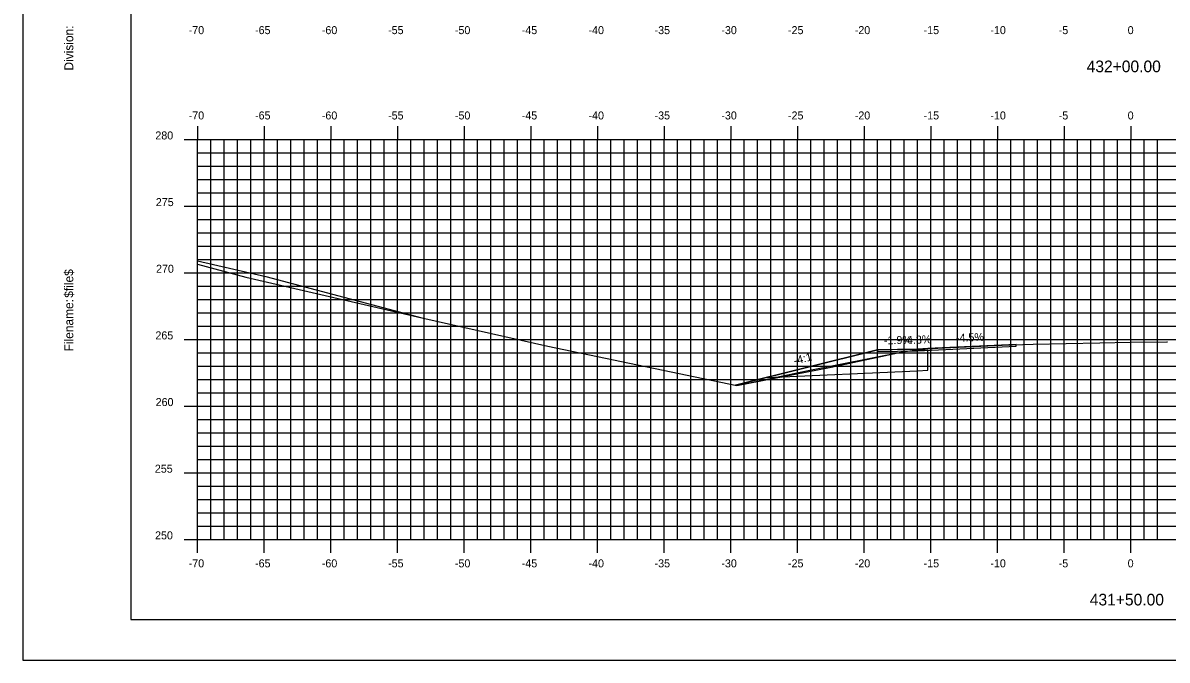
# Model space of a CAD drawing. Extents: x 1168600 to 1177589, y 610178 to 611246.
# Drawn here: x 1175989.3 to 1176075.1, y 610900.5 to 610948.3 of the extents above; entities that cross this region are included whole.
import ezdxf

# ---------------------------------------------------------------- set-up
doc = ezdxf.new("R2010")
doc.units = 0
for name, color, linetype in [('_Construction', 7, 'Continuous'), ('_Station Equation', 7, 'Continuous'), ('ANNOTATION', 7, 'Continuous'), ('D_Roadway_Edge_TW', 7, 'Continuous'), ('D_Roadway_SubGrade', 7, 'Continuous'), ('D_Slope_Direction', 7, 'Continuous'), ('D_Text_Standard', 7, 'Continuous'), ('H_V ANNOTATION', 7, 'Continuous'), ('MAJOR', 7, 'Continuous'), ('MATCH LINES', 7, 'Continuous'), ('MINOR', 7, 'Continuous')]:
    doc.layers.add(name, color=color, linetype=linetype)

msp = doc.modelspace()

# ---------------------------------------------------------------- linework, layer by layer
at = {"layer": '_Construction'}
for p, q in [((1175997.42, 611008.596), (1175997.42, 610903.596)), ((1176053.422, 610923.816), (1176042.775, 610921.154)), ((1175997.42, 610903.596), (1176157.42, 610903.596))]:
    msp.add_line(p, q, dxfattribs=at)
msp.add_lwpolyline([(1175989.326, 610900.537), (1176159.326, 610900.537), (1176159.326, 611010.537), (1175989.326, 611010.537)], close=True, dxfattribs=at)
at = {"layer": '_Station Equation'}
for points in [[(1176002.419, 610930.487), (1176007.547, 610929.311), (1176019.254, 610926.213), (1176028.701, 610924.081), (1176042.864, 610921.136), (1176048.103, 610922.25), (1176055.289, 610923.656), (1176056.942, 610923.886), (1176057.201, 610923.907), (1176057.514, 610923.924), (1176060.093, 610924.069), (1176062.745, 610924.164), (1176065.097, 610924.248), (1176067.56, 610924.295), (1176070.101, 610924.34), (1176072.375, 610924.379), (1176075.105, 610924.423), (1176075.159, 610924.424)], [(1176002.419, 610930.23), (1176006.047, 610929.257), (1176019.254, 610926.213), (1176028.701, 610924.081), (1176042.864, 610921.136), (1176049.937, 610922.517), (1176055.289, 610923.656), (1176057.188, 610923.904), (1176057.201, 610923.907), (1176057.513, 610923.924), (1176060.093, 610924.069), (1176062.745, 610924.164), (1176065.097, 610924.248), (1176067.561, 610924.295), (1176070.101, 610924.34), (1176072.376, 610924.379), (1176075.105, 610924.423), (1176075.159, 610924.424)]]:
    msp.add_lwpolyline(points, dxfattribs=at)
at = {"layer": 'D_Roadway_Edge_TW'}
msp.add_lwpolyline([(1176063.827, 610924.202), (1176057.202, 610923.908), (1176056.419, 610923.874), (1176053.422, 610923.816), (1176053.422, 610923.691), (1176056.419, 610923.749), (1176063.827, 610924.077)], close=True, dxfattribs=at)
msp.add_lwpolyline([(1176063.827, 610924.202), (1176057.202, 610923.908), (1176056.419, 610923.874), (1176053.422, 610923.816), (1176053.422, 610923.691), (1176056.419, 610923.749), (1176063.827, 610924.077)], close=True, dxfattribs=at)
msp.add_lwpolyline([(1176063.827, 610924.202), (1176057.202, 610923.908), (1176056.419, 610923.874), (1176056.419, 610923.749), (1176063.827, 610924.077), (1176063.827, 610924.202)], dxfattribs=at)
msp.add_lwpolyline([(1176063.827, 610924.202), (1176057.202, 610923.908), (1176056.419, 610923.874), (1176056.419, 610923.749), (1176063.827, 610924.077), (1176063.827, 610924.202)], dxfattribs=at)
at = {"layer": 'D_Roadway_SubGrade'}
msp.add_lwpolyline([(1176056.419, 610923.874), (1176053.422, 610923.816), (1176045.15, 610921.748), (1176056.419, 610922.249), (1176057.202, 610922.283), (1176057.202, 610923.783), (1176056.419, 610923.749)], close=True, dxfattribs=at)
msp.add_lwpolyline([(1176056.419, 610923.874), (1176053.422, 610923.816), (1176045.15, 610921.748), (1176056.419, 610922.249), (1176057.202, 610922.283), (1176057.202, 610923.783), (1176056.419, 610923.749)], close=True, dxfattribs=at)
at = {"layer": 'D_Slope_Direction'}
msp.add_lwpolyline([(1176056.419, 610923.874), (1176053.422, 610923.816)], dxfattribs=at)
msp.add_lwpolyline([(1176056.419, 610923.874), (1176053.422, 610923.816)], dxfattribs=at)
at = {"layer": 'D_Text_Standard'}
msp.add_lwpolyline([(1176042.775, 610921.154), (1176048.098, 610922.485), (1176048.098, 610922.485), (1176048.098, 610922.485), (1176053.422, 610923.816), (1176054.512, 610923.837), (1176056.419, 610923.874), (1176056.759, 610923.889), (1176057.202, 610923.908), (1176060.638, 610924.061), (1176063.827, 610924.202)], dxfattribs=at)
at = {"layer": 'MAJOR'}
for p, q in [((1176002.419, 610940.598), (1176002.419, 610939.596)), ((1176007.419, 610940.598), (1176007.419, 610939.596)), ((1176012.419, 610940.598), (1176012.419, 610939.596)), ((1176017.419, 610940.598), (1176017.419, 610939.596)), ((1176022.419, 610940.598), (1176022.419, 610939.596)), ((1176027.419, 610940.598), (1176027.419, 610939.596)), ((1176032.419, 610940.598), (1176032.419, 610939.596)), ((1176037.419, 610940.598), (1176037.419, 610939.596)), ((1176042.419, 610940.598), (1176042.419, 610939.596)), ((1176047.419, 610940.598), (1176047.419, 610939.596)), ((1176052.419, 610940.598), (1176052.419, 610939.596)), ((1176057.419, 610940.598), (1176057.419, 610939.596)), ((1176062.419, 610940.598), (1176062.419, 610939.596)), ((1176067.419, 610940.598), (1176067.419, 610939.596)), ((1176072.419, 610940.598), (1176072.419, 610939.596)), ((1176001.417, 610939.596), (1176002.419, 610939.596)), ((1176002.419, 610939.596), (1176142.419, 610939.596)), ((1176002.419, 610909.596), (1176002.419, 610939.596)), ((1176002.419, 610909.596), (1176002.419, 610939.596)), ((1176002.419, 610939.596), (1176142.419, 610939.596)), ((1176007.419, 610909.596), (1176007.419, 610939.596)), ((1176012.419, 610909.596), (1176012.419, 610939.596)), ((1176017.419, 610909.596), (1176017.419, 610939.596)), ((1176022.419, 610909.596), (1176022.419, 610939.596)), ((1176027.419, 610909.596), (1176027.419, 610939.596)), ((1176032.419, 610909.596), (1176032.419, 610939.596)), ((1176037.419, 610909.596), (1176037.419, 610939.596)), ((1176042.419, 610909.596), (1176042.419, 610939.596)), ((1176047.419, 610909.596), (1176047.419, 610939.596)), ((1176052.419, 610909.596), (1176052.419, 610939.596)), ((1176057.419, 610909.596), (1176057.419, 610939.596)), ((1176062.419, 610909.596), (1176062.419, 610939.596)), ((1176067.419, 610909.596), (1176067.419, 610939.596)), ((1176072.419, 610909.596), (1176072.419, 610939.596)), ((1176001.417, 610934.596), (1176002.419, 610934.596)), ((1176002.419, 610934.596), (1176142.419, 610934.596)), ((1176001.417, 610929.596), (1176002.419, 610929.596)), ((1176002.419, 610929.596), (1176142.419, 610929.596)), ((1176001.417, 610924.596), (1176002.419, 610924.596)), ((1176002.419, 610924.596), (1176142.419, 610924.596)), ((1176001.417, 610919.596), (1176002.419, 610919.596)), ((1176002.419, 610919.596), (1176142.419, 610919.596)), ((1176001.417, 610914.596), (1176002.419, 610914.596)), ((1176002.419, 610914.596), (1176142.419, 610914.596)), ((1176001.417, 610909.596), (1176002.419, 610909.596)), ((1176002.419, 610909.596), (1176142.419, 610909.596)), ((1176002.419, 610909.596), (1176142.419, 610909.596)), ((1176002.419, 610908.594), (1176002.419, 610909.596)), ((1176007.419, 610908.594), (1176007.419, 610909.596)), ((1176012.419, 610908.594), (1176012.419, 610909.596)), ((1176017.419, 610908.594), (1176017.419, 610909.596)), ((1176022.419, 610908.594), (1176022.419, 610909.596)), ((1176027.419, 610908.594), (1176027.419, 610909.596)), ((1176032.419, 610908.594), (1176032.419, 610909.596)), ((1176037.419, 610908.594), (1176037.419, 610909.596)), ((1176042.419, 610908.594), (1176042.419, 610909.596)), ((1176047.419, 610908.594), (1176047.419, 610909.596)), ((1176052.419, 610908.594), (1176052.419, 610909.596)), ((1176057.419, 610908.594), (1176057.419, 610909.596)), ((1176062.419, 610908.594), (1176062.419, 610909.596)), ((1176067.419, 610908.594), (1176067.419, 610909.596)), ((1176072.419, 610908.594), (1176072.419, 610909.596))]:
    msp.add_line(p, q, dxfattribs=at)
at = {"layer": 'MATCH LINES'}
msp.add_lwpolyline([(1176056.419, 610923.874), (1176056.419, 610923.749)], dxfattribs=at)
msp.add_lwpolyline([(1176056.419, 610923.874), (1176056.419, 610923.749)], dxfattribs=at)
at = {"layer": 'MINOR'}
for p, q in [((1176003.419, 610909.596), (1176003.419, 610939.596)), ((1176004.419, 610909.596), (1176004.419, 610939.596)), ((1176005.419, 610909.596), (1176005.419, 610939.596)), ((1176006.419, 610909.596), (1176006.419, 610939.596)), ((1176008.419, 610909.596), (1176008.419, 610939.596)), ((1176009.419, 610909.596), (1176009.419, 610939.596)), ((1176010.419, 610909.596), (1176010.419, 610939.596)), ((1176011.419, 610909.596), (1176011.419, 610939.596)), ((1176013.419, 610909.596), (1176013.419, 610939.596)), ((1176014.419, 610909.596), (1176014.419, 610939.596)), ((1176015.419, 610909.596), (1176015.419, 610939.596)), ((1176016.419, 610909.596), (1176016.419, 610939.596)), ((1176018.419, 610909.596), (1176018.419, 610939.596)), ((1176019.419, 610909.596), (1176019.419, 610939.596)), ((1176020.419, 610909.596), (1176020.419, 610939.596)), ((1176021.419, 610909.596), (1176021.419, 610939.596)), ((1176023.419, 610909.596), (1176023.419, 610939.596)), ((1176024.419, 610909.596), (1176024.419, 610939.596)), ((1176025.419, 610909.596), (1176025.419, 610939.596)), ((1176026.419, 610909.596), (1176026.419, 610939.596)), ((1176028.419, 610909.596), (1176028.419, 610939.596)), ((1176029.419, 610909.596), (1176029.419, 610939.596)), ((1176030.419, 610909.596), (1176030.419, 610939.596)), ((1176031.419, 610909.596), (1176031.419, 610939.596)), ((1176033.419, 610909.596), (1176033.419, 610939.596)), ((1176034.419, 610909.596), (1176034.419, 610939.596)), ((1176035.419, 610909.596), (1176035.419, 610939.596)), ((1176036.419, 610909.596), (1176036.419, 610939.596)), ((1176038.419, 610909.596), (1176038.419, 610939.596)), ((1176039.419, 610909.596), (1176039.419, 610939.596)), ((1176040.419, 610909.596), (1176040.419, 610939.596)), ((1176041.419, 610909.596), (1176041.419, 610939.596)), ((1176043.419, 610909.596), (1176043.419, 610939.596)), ((1176044.419, 610909.596), (1176044.419, 610939.596)), ((1176045.419, 610909.596), (1176045.419, 610939.596)), ((1176046.419, 610909.596), (1176046.419, 610939.596)), ((1176048.419, 610909.596), (1176048.419, 610939.596)), ((1176049.419, 610909.596), (1176049.419, 610939.596)), ((1176050.419, 610909.596), (1176050.419, 610939.596)), ((1176051.419, 610909.596), (1176051.419, 610939.596)), ((1176053.419, 610909.596), (1176053.419, 610939.596)), ((1176054.419, 610909.596), (1176054.419, 610939.596)), ((1176055.419, 610909.596), (1176055.419, 610939.596)), ((1176056.419, 610909.596), (1176056.419, 610939.596)), ((1176058.419, 610909.596), (1176058.419, 610939.596)), ((1176059.419, 610909.596), (1176059.419, 610939.596)), ((1176060.419, 610909.596), (1176060.419, 610939.596)), ((1176061.419, 610909.596), (1176061.419, 610939.596)), ((1176063.419, 610909.596), (1176063.419, 610939.596)), ((1176064.419, 610909.596), (1176064.419, 610939.596)), ((1176065.419, 610909.596), (1176065.419, 610939.596)), ((1176066.419, 610909.596), (1176066.419, 610939.596)), ((1176068.419, 610909.596), (1176068.419, 610939.596)), ((1176069.419, 610909.596), (1176069.419, 610939.596)), ((1176070.419, 610909.596), (1176070.419, 610939.596)), ((1176071.419, 610909.596), (1176071.419, 610939.596)), ((1176073.419, 610909.596), (1176073.419, 610939.596)), ((1176074.419, 610909.596), (1176074.419, 610939.596)), ((1176002.419, 610938.596), (1176142.419, 610938.596)), ((1176002.419, 610938.596), (1176003.421, 610938.596)), ((1176002.419, 610937.596), (1176142.419, 610937.596)), ((1176002.419, 610937.596), (1176003.421, 610937.596)), ((1176002.419, 610936.596), (1176142.419, 610936.596)), ((1176002.419, 610936.596), (1176003.421, 610936.596)), ((1176002.419, 610935.596), (1176142.419, 610935.596)), ((1176002.419, 610935.596), (1176003.421, 610935.596)), ((1176002.419, 610933.596), (1176142.419, 610933.596)), ((1176002.419, 610933.596), (1176003.421, 610933.596)), ((1176002.419, 610932.596), (1176142.419, 610932.596)), ((1176002.419, 610932.596), (1176003.421, 610932.596)), ((1176002.419, 610931.596), (1176142.419, 610931.596)), ((1176002.419, 610931.596), (1176003.421, 610931.596)), ((1176002.419, 610930.596), (1176142.419, 610930.596)), ((1176002.419, 610930.596), (1176003.421, 610930.596)), ((1176002.419, 610928.596), (1176142.419, 610928.596)), ((1176002.419, 610928.596), (1176003.421, 610928.596)), ((1176002.419, 610927.596), (1176142.419, 610927.596)), ((1176002.419, 610927.596), (1176003.421, 610927.596)), ((1176002.419, 610926.596), (1176142.419, 610926.596)), ((1176002.419, 610926.596), (1176003.421, 610926.596)), ((1176002.419, 610925.596), (1176142.419, 610925.596)), ((1176002.419, 610925.596), (1176003.421, 610925.596)), ((1176002.419, 610923.596), (1176142.419, 610923.596)), ((1176002.419, 610923.596), (1176003.421, 610923.596)), ((1176002.419, 610922.596), (1176142.419, 610922.596)), ((1176002.419, 610922.596), (1176003.421, 610922.596)), ((1176002.419, 610921.596), (1176142.419, 610921.596)), ((1176002.419, 610921.596), (1176003.421, 610921.596)), ((1176002.419, 610920.596), (1176142.419, 610920.596)), ((1176002.419, 610920.596), (1176003.421, 610920.596)), ((1176002.419, 610918.596), (1176142.419, 610918.596)), ((1176002.419, 610918.596), (1176003.421, 610918.596)), ((1176002.419, 610917.596), (1176142.419, 610917.596)), ((1176002.419, 610917.596), (1176003.421, 610917.596)), ((1176002.419, 610916.596), (1176142.419, 610916.596)), ((1176002.419, 610916.596), (1176003.421, 610916.596)), ((1176002.419, 610915.596), (1176142.419, 610915.596)), ((1176002.419, 610915.596), (1176003.421, 610915.596)), ((1176002.419, 610913.596), (1176142.419, 610913.596)), ((1176002.419, 610913.596), (1176003.421, 610913.596)), ((1176002.419, 610912.596), (1176142.419, 610912.596)), ((1176002.419, 610912.596), (1176003.421, 610912.596)), ((1176002.419, 610911.596), (1176142.419, 610911.596)), ((1176002.419, 610911.596), (1176003.421, 610911.596)), ((1176002.419, 610910.596), (1176142.419, 610910.596)), ((1176002.419, 610910.596), (1176003.421, 610910.596))]:
    msp.add_line(p, q, dxfattribs=at)

# ---------------------------------------------------------------- texts
at = {"layer": '_Construction'}
for s, p in [('Division:', (1175993.105, 610944.762)), ('$file$', (1175993.105, 610927.722)), ('Filename:', (1175993.105, 610923.695))]:
    msp.add_text(s, height=0.6696, rotation=90, dxfattribs=at).set_placement(p)
at = {"layer": 'ANNOTATION'}
for s, rotation, p in [('-1.9%', 1.10168, (1176053.906, 610924.226)), ('-4.3%', 2.48974, (1176055.375, 610924.229)), ('-4.5%', 2.54139, (1176059.316, 610924.403)), ('-4:1', 14.03624, (1176047.21, 610922.694))]:
    msp.add_text(s, height=0.6, rotation=rotation, dxfattribs=at).set_placement(p)
at = {"layer": 'H_V ANNOTATION'}
for s, height, p in [('-70', 0.6, (1176001.761, 610947.496)), ('-65', 0.6, (1176006.737, 610947.496)), ('-60', 0.6, (1176011.745, 610947.496)), ('-55', 0.6, (1176016.716, 610947.496)), ('-50', 0.6, (1176021.724, 610947.496)), ('-45', 0.6, (1176026.737, 610947.496)), ('-40', 0.6, (1176031.745, 610947.496)), ('-35', 0.6, (1176036.7, 610947.496)), ('-30', 0.6, (1176041.708, 610947.496)), ('-25', 0.6, (1176046.705, 610947.496)), ('-20', 0.6, (1176051.713, 610947.496)), ('-15', 0.6, (1176056.876, 610947.496)), ('-10', 0.6, (1176061.884, 610947.496)), ('-5', 0.6, (1176067.01, 610947.496)), ('0', 0.6, (1176072.179, 610947.496)), ('432+00.00', 0.875, (1176069.103, 610944.639)), ('-70', 0.6, (1176001.761, 610941.096)), ('-65', 0.6, (1176006.737, 610941.096)), ('-60', 0.6, (1176011.745, 610941.096)), ('-55', 0.6, (1176016.716, 610941.096)), ('-50', 0.6, (1176021.724, 610941.096)), ('-45', 0.6, (1176026.737, 610941.096)), ('-40', 0.6, (1176031.745, 610941.096)), ('-35', 0.6, (1176036.7, 610941.096)), ('-30', 0.6, (1176041.708, 610941.096)), ('-25', 0.6, (1176046.705, 610941.096)), ('-20', 0.6, (1176051.713, 610941.096)), ('-15', 0.6, (1176056.876, 610941.096)), ('-10', 0.6, (1176061.884, 610941.096)), ('-5', 0.6, (1176067.01, 610941.096)), ('0', 0.6, (1176072.179, 610941.096)), ('280', 0.6, (1175999.26, 610939.596)), ('275', 0.6, (1175999.297, 610934.596)), ('270', 0.6, (1175999.313, 610929.596)), ('265', 0.6, (1175999.266, 610924.596)), ('260', 0.6, (1175999.282, 610919.596)), ('255', 0.6, (1175999.223, 610914.596)), ('250', 0.6, (1175999.239, 610909.596)), ('-70', 0.6, (1176001.761, 610907.496)), ('-65', 0.6, (1176006.737, 610907.496)), ('-60', 0.6, (1176011.745, 610907.496)), ('-55', 0.6, (1176016.716, 610907.496)), ('-50', 0.6, (1176021.724, 610907.496)), ('-45', 0.6, (1176026.737, 610907.496)), ('-40', 0.6, (1176031.745, 610907.496)), ('-35', 0.6, (1176036.7, 610907.496)), ('-30', 0.6, (1176041.708, 610907.496)), ('-25', 0.6, (1176046.705, 610907.496)), ('-20', 0.6, (1176051.713, 610907.496)), ('-15', 0.6, (1176056.876, 610907.496)), ('-10', 0.6, (1176061.884, 610907.496)), ('-5', 0.6, (1176067.01, 610907.496)), ('0', 0.6, (1176072.179, 610907.496)), ('431+50.00', 0.875, (1176069.337, 610904.639))]:
    msp.add_text(s, height=height, dxfattribs=at).set_placement(p)

doc.saveas('drawing.dxf')
